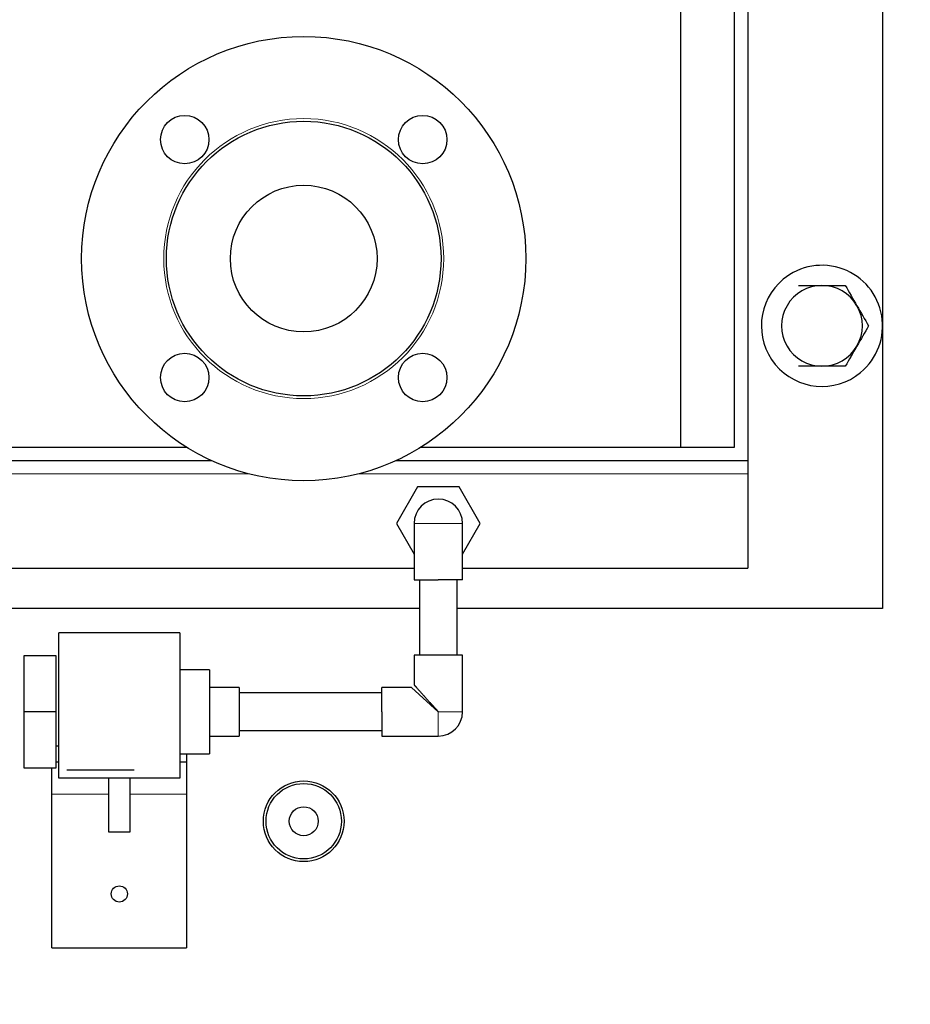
# Model space of a CAD drawing. Header units: inches. Extents: x 0 to 29700, y -16 to 21000.
# Tile 342 of 376: x 20199 to 20530, y 16388 to 16753. Entities that reach past the tile are written whole.
import ezdxf

# ---------------------------------------------------------------- set-up
doc = ezdxf.new("R2010")
doc.units = ezdxf.units.IN
doc.layers.add('254', color=7, linetype='Continuous', true_color=0xffffff)
doc.styles.add('latin_extended', font='simplex.shx')
doc.dimstyles.get("Standard").update_dxf_attribs({"dimtxt": 0.18, "dimasz": 0.18, "dimexe": 0.18, "dimexo": 0.0625, "dimgap": 0.09, "dimtad": 0, "dimtih": 1, "dimtoh": 1, "dimdec": 4, "dimzin": 0, "dimdsep": 46, "dimtxsty": 'Standard', "dimcen": 0.09, "dimadec": 0, "dimazin": 0, "dimtfac": 1, "dimtdec": 4, "dimtofl": 0, "dimtmove": 0, "dimatfit": 3, "dimfxl": 1, "dimtolj": 1, "dimtzin": 0, "dimarcsym": 0})

# ---------------------------------------------------------------- blocks, each defined once
blk = doc.blocks.new('_U5')
at = {"layer": '254', "color": 3, "linetype": 'Continuous', "lineweight": 13, "transparency": 16777216}
for p, q in [((27220.43, 17368.72), (27220.43, 13173.69)), ((18363.86, 15513.19), (18363.86, 13173.69)), ((18538.86, 13223.69), (27045.43, 13223.69))]:
    blk.add_line(p, q, dxfattribs=at)
at = {"layer": '254', "color": 3, "transparency": 16777216}
for points in [[(18538.86, 13252.86), (18538.86, 13194.52), (18363.86, 13223.69)], [(27045.43, 13194.52), (27045.43, 13252.86), (27220.43, 13223.69)]]:
    blk.add_solid(points, dxfattribs=at)
at = {"layer": 'Defpoints', "color": 0, "transparency": 16777216}
for p in [(27220.43, 17418.72), (18363.86, 15563.19), (27220.43, 13223.69)]:
    blk.add_point(p, dxfattribs=at)
at = {"layer": '254', "color": 2, "lineweight": 13, "transparency": 16777216, "insert": (22483.81, 13486.19), "char_height": 175, "attachment_point": 1, "style": 'latin_extended'}
blk.add_mtext('\\A1;8857', dxfattribs=at)

msp = doc.modelspace()

# ---------------------------------------------------------------- linework, layer by layer
at = {"layer": '254', "color": 2, "linetype": 'Continuous', "lineweight": 25}
for p, q in [((20519.36, 17344.694), (20519.36, 16534.694)), ((20469.36, 17289.694), (20469.36, 16589.694)), ((20444.36, 17284.694), (20444.36, 16594.694)), ((20464.36, 16594.694), (20464.36, 17284.694)), ((20172.86, 16594.694), (20260.7, 16594.694)), ((20348.02, 16594.694), (20464.36, 16594.694)), ((20172.861, 16589.694), (20269.994, 16589.694)), ((20338.727, 16589.694), (20469.36, 16589.694)), ((20469.36, 16589.694), (20469.36, 16584.694)), ((20469.36, 16584.694), (20469.36, 16549.694)), ((20346.566, 16579.844), (20338.772, 16566.344)), ((20362.155, 16579.844), (20346.566, 16579.844)), ((20369.949, 16566.344), (20362.155, 16579.844)), ((20338.772, 16566.344), (20345.36, 16554.933)), ((20345.36, 16566.344), (20345.36, 16545.344)), ((20363.36, 16545.344), (20363.36, 16566.394)), ((20363.36, 16554.933), (20369.949, 16566.344)), ((20179.363, 16549.694), (20345.358, 16549.694)), ((20363.358, 16549.694), (20469.36, 16549.694)), ((20345.36, 16545.344), (20354.36, 16545.344)), ((20347.36, 16545.344), (20347.36, 16517.345)), ((20363.36, 16545.344), (20354.36, 16545.344)), ((20361.36, 16517.345), (20361.36, 16545.344)), ((20347.354, 16534.694), (20179.365, 16534.694)), ((20519.36, 16534.694), (20361.356, 16534.694)), ((20258.36, 16525.694), (20213.36, 16525.694)), ((20213.36, 16471.694), (20213.36, 16525.694)), ((20258.36, 16525.694), (20258.36, 16471.694)), ((20200.36, 16517.129), (20200.36, 16496.344)), ((20212.36, 16517.129), (20200.36, 16517.129)), ((20212.36, 16496.344), (20212.36, 16517.129)), ((20345.36, 16517.344), (20345.36, 16506.341)), ((20363.36, 16517.344), (20345.36, 16517.344)), ((20363.36, 16496.344), (20363.36, 16517.344)), ((20269.36, 16511.933), (20258.361, 16511.933)), ((20269.36, 16511.933), (20269.36, 16480.756)), ((20280.36, 16505.344), (20269.36, 16505.344)), ((20280.36, 16505.344), (20280.36, 16500.844)), ((20344.36, 16505.344), (20333.36, 16505.344)), ((20333.36, 16496.344), (20333.36, 16505.344)), ((20354.36, 16496.344), (20344.36, 16505.344)), ((20333.36, 16503.344), (20280.361, 16503.344)), ((20280.36, 16500.844), (20280.36, 16487.344)), ((20212.36, 16496.344), (20200.36, 16496.344)), ((20200.36, 16496.344), (20200.36, 16475.56)), ((20212.36, 16475.56), (20212.36, 16496.344)), ((20333.36, 16496.344), (20333.36, 16487.344)), ((20269.36, 16487.344), (20280.36, 16487.344)), ((20280.361, 16489.344), (20333.36, 16489.344)), ((20333.36, 16487.344), (20354.36, 16487.344)), ((20212.36, 16483.694), (20213.36, 16483.694)), ((20258.361, 16480.756), (20269.36, 16480.756)), ((20260.86, 16480.756), (20260.86, 16477.694)), ((20213.36, 16477.694), (20212.36, 16477.694)), ((20260.86, 16477.694), (20258.36, 16477.694)), ((20260.86, 16477.694), (20260.86, 16465.694)), ((20200.36, 16475.56), (20212.36, 16475.56)), ((20210.86, 16465.694), (20210.86, 16475.56)), ((20241.36, 16474.694), (20216.36, 16474.694)), ((20258.36, 16471.694), (20213.36, 16471.694)), ((20231.86, 16471.694), (20231.86, 16451.736)), ((20239.86, 16451.736), (20239.86, 16471.694)), ((20210.86, 16408.694), (20210.86, 16465.694)), ((20260.86, 16465.694), (20260.86, 16408.694)), ((20231.86, 16451.736), (20239.86, 16451.736)), ((20210.86, 16408.694), (20260.86, 16408.694))]:
    msp.add_line(p, q, dxfattribs=at)
at = {"layer": '254', "color": 110, "linetype": 'Continuous', "lineweight": 13}
for p, q in [((20189.361, 16584.694), (20284.21, 16584.694)), ((20324.511, 16584.694), (20469.36, 16584.694)), ((20363.36, 16566.344), (20345.36, 16566.344)), ((20363.36, 16496.344), (20354.36, 16496.344)), ((20354.36, 16487.344), (20354.36, 16496.344)), ((20210.86, 16465.694), (20231.861, 16465.694)), ((20239.86, 16465.694), (20260.86, 16465.694))]:
    msp.add_line(p, q, dxfattribs=at)
at = {"layer": '254', "color": 2, "linetype": 'Continuous', "lineweight": 25}
for centre, radius in [((20304.36, 16664.694), 82.5), ((20260.166, 16708.888), 9), ((20348.555, 16708.888), 9), ((20304.36, 16664.694), 51), ((20304.36, 16664.694), 27.25), ((20260.166, 16620.499), 9), ((20348.555, 16620.499), 9), ((20304.36, 16455.694), 15), ((20304.36, 16455.694), 14), ((20304.36, 16455.694), 5.391), ((20235.86, 16428.694), 3)]:
    msp.add_circle(centre, radius, dxfattribs=at)
at = {"layer": '254', "color": 110, "linetype": 'Continuous', "lineweight": 13}
msp.add_circle((20304.36, 16664.694), 52, dxfattribs=at)
at = {"layer": '254', "color": 2, "linetype": 'Continuous', "lineweight": 25}
for centre, radius, start, end in [((20496.86, 16639.694), 22.5, 309.64533, 129.64533), ((20496.86, 16639.694), 22.5, 129.64533, 309.64533), ((20496.86, 16639.694), 15, 90, 150), ((20496.86, 16639.694), 15, 30, 90), ((20496.86, 16639.694), 15, 150, 210), ((20496.86, 16639.694), 15, 330, 30), ((20496.86, 16639.694), 15, 210, 270), ((20496.86, 16639.694), 15, 270, 330), ((20354.36, 16566.344), 9, 90, 180), ((20354.36, 16566.344), 9, 0, 90), ((20354.36, 16496.344), 9, 270, 0)]:
    msp.add_arc(centre, radius, start, end, dxfattribs=at)
for points in [[(20488.2, 16654.694), (20491.002, 16654.694), (20493.926, 16654.694), (20496.86, 16654.694)], [(20496.86, 16654.694), (20499.792, 16654.694), (20502.699, 16654.694), (20505.521, 16654.694)], [(20505.521, 16654.694), (20506.937, 16652.24), (20508.375, 16649.749), (20509.851, 16647.194)], [(20509.851, 16647.194), (20511.321, 16644.648), (20512.768, 16642.141), (20514.181, 16639.694)], [(20514.181, 16639.694), (20512.764, 16637.24), (20511.326, 16634.749), (20509.851, 16632.194)], [(20509.851, 16632.194), (20508.381, 16629.648), (20506.934, 16627.141), (20505.521, 16624.694)], [(20496.86, 16624.694), (20493.926, 16624.694), (20491.002, 16624.694), (20488.2, 16624.694)], [(20505.521, 16624.694), (20502.699, 16624.694), (20499.792, 16624.694), (20496.86, 16624.694)]]:
    msp.add_open_spline(points, degree=3, dxfattribs=at)
for points, knots in [([(20345.36, 16506.341), (20345.362, 16506.339), (20345.363, 16506.338), (20345.364, 16506.337), (20345.366, 16506.335), (20345.367, 16506.334), (20345.369, 16506.332), (20345.37, 16506.33), (20345.372, 16506.328), (20345.374, 16506.325), (20345.377, 16506.323), (20345.379, 16506.32), (20345.382, 16506.317), (20345.384, 16506.314), (20345.387, 16506.311), (20345.39, 16506.308), (20345.394, 16506.304), (20345.397, 16506.3), (20345.401, 16506.296), (20345.404, 16506.292), (20345.408, 16506.288), (20345.412, 16506.283), (20345.417, 16506.278), (20345.421, 16506.274), (20345.426, 16506.268), (20345.43, 16506.263), (20345.435, 16506.258), (20345.44, 16506.252), (20345.446, 16506.246), (20345.451, 16506.24), (20345.457, 16506.234), (20345.462, 16506.228), (20345.468, 16506.221), (20345.474, 16506.214), (20345.481, 16506.207), (20345.487, 16506.2), (20345.494, 16506.193), (20345.5, 16506.185), (20345.507, 16506.178), (20345.514, 16506.17), (20345.522, 16506.162), (20345.529, 16506.153), (20345.537, 16506.145), (20345.545, 16506.136), (20345.553, 16506.128), (20345.561, 16506.119), (20345.569, 16506.109), (20345.577, 16506.1), (20345.586, 16506.09), (20345.595, 16506.081), (20345.604, 16506.071), (20345.613, 16506.061), (20345.622, 16506.05), (20345.632, 16506.04), (20345.641, 16506.029), (20345.651, 16506.018), (20345.661, 16506.007), (20345.671, 16505.996), (20345.682, 16505.985), (20345.692, 16505.973), (20345.703, 16505.961), (20345.713, 16505.95), (20345.724, 16505.937), (20345.736, 16505.925), (20345.747, 16505.913), (20345.758, 16505.9), (20345.77, 16505.887), (20345.782, 16505.874), (20345.794, 16505.861), (20345.806, 16505.847), (20345.818, 16505.834), (20345.831, 16505.82), (20345.843, 16505.806), (20345.856, 16505.792), (20345.869, 16505.777), (20345.882, 16505.763), (20345.896, 16505.748), (20345.909, 16505.733), (20345.923, 16505.718), (20345.937, 16505.703), (20345.951, 16505.687), (20345.965, 16505.671), (20345.979, 16505.656), (20345.994, 16505.64), (20346.008, 16505.623), (20346.023, 16505.607), (20346.038, 16505.59), (20346.053, 16505.574), (20346.069, 16505.557), (20346.084, 16505.539), (20346.1, 16505.522), (20346.116, 16505.505), (20346.132, 16505.487), (20346.148, 16505.469), (20346.164, 16505.451), (20346.181, 16505.433), (20346.197, 16505.414), (20346.214, 16505.396), (20346.231, 16505.377), (20346.248, 16505.358), (20346.265, 16505.339), (20346.283, 16505.319), (20346.301, 16505.3), (20346.402, 16505.187), (20346.602, 16504.964), (20346.927, 16504.604), (20347.291, 16504.2), (20347.695, 16503.751), (20348.138, 16503.259), (20348.561, 16502.789), (20348.955, 16502.35), (20349.313, 16501.952), (20349.695, 16501.526), (20350.102, 16501.073), (20350.534, 16500.594), (20350.991, 16500.087), (20351.319, 16499.723), (20351.507, 16499.514), (20351.549, 16499.468), (20351.592, 16499.42), (20351.635, 16499.372), (20351.68, 16499.322), (20351.726, 16499.271), (20351.772, 16499.219), (20351.82, 16499.166), (20351.868, 16499.112), (20351.918, 16499.057), (20351.968, 16499.001), (20352.02, 16498.944), (20352.072, 16498.885), (20352.125, 16498.826), (20352.18, 16498.765), (20352.235, 16498.703), (20352.292, 16498.641), (20352.349, 16498.577), (20352.407, 16498.512), (20352.467, 16498.446), (20352.527, 16498.378), (20352.588, 16498.31), (20352.651, 16498.241), (20352.714, 16498.17), (20352.779, 16498.099), (20352.844, 16498.026), (20352.91, 16497.952), (20352.978, 16497.878), (20353.046, 16497.802), (20353.116, 16497.725), (20353.186, 16497.647), (20353.257, 16497.567), (20353.33, 16497.487), (20353.403, 16497.406), (20353.478, 16497.323), (20353.553, 16497.24), (20353.63, 16497.155), (20353.707, 16497.069), (20353.785, 16496.982), (20353.865, 16496.895), (20353.945, 16496.805), (20354.026, 16496.715), (20354.108, 16496.624), (20354.192, 16496.532), (20354.276, 16496.438), (20354.332, 16496.376), (20354.36, 16496.344)], [0, 0, 0, 0, 0.0129753, 0.0151443, 0.0173143, 0.0194853, 0.0216575, 0.0238308, 0.0260053, 0.0281811, 0.0303583, 0.0325367, 0.0347166, 0.0368979, 0.0390808, 0.0412652, 0.0434512, 0.0456389, 0.0478282, 0.0500194, 0.0522123, 0.054407, 0.0566037, 0.0588023, 0.0610029, 0.0632055, 0.0654102, 0.0676171, 0.0698261, 0.0720373, 0.0742509, 0.0764667, 0.0786849, 0.0809056, 0.0831286, 0.0853542, 0.0875824, 0.0898131, 0.0920465, 0.0942826, 0.0965214, 0.098763, 0.1010074, 0.1032547, 0.1055049, 0.1077581, 0.1100142, 0.1122735, 0.1145358, 0.1168012, 0.1190698, 0.1213417, 0.1236168, 0.1258952, 0.1281769, 0.1304621, 0.1327507, 0.1350428, 0.1373384, 0.1396375, 0.1419403, 0.1442467, 0.1465568, 0.1488707, 0.1511883, 0.1535097, 0.1558349, 0.1581641, 0.1604972, 0.1628342, 0.1651753, 0.1675204, 0.1698696, 0.172223, 0.1745805, 0.1769422, 0.1793082, 0.1816784, 0.184053, 0.1864319, 0.1888152, 0.191203, 0.1935952, 0.195992, 0.1983932, 0.2007991, 0.2032096, 0.2056247, 0.2080446, 0.2104691, 0.2128985, 0.2153326, 0.2177715, 0.2202154, 0.2226641, 0.2251178, 0.2275764, 0.23004, 0.2325087, 0.2349825, 0.2374614, 0.2399454, 0.2424345, 0.2449289, 0.2826837, 0.3221571, 0.3634341, 0.4065888, 0.4516862, 0.4987832, 0.5304894, 0.5638164, 0.5987742, 0.6353711, 0.6736147, 0.7135113, 0.7550667, 0.7585754, 0.7621648, 0.7658349, 0.7695856, 0.773417, 0.7773291, 0.7813219, 0.7853954, 0.7895496, 0.7937844, 0.7981, 0.8024963, 0.8069732, 0.8115309, 0.8161693, 0.8208884, 0.8256882, 0.8305688, 0.83553, 0.840572, 0.8456947, 0.8508981, 0.8561822, 0.8615471, 0.8669927, 0.872519, 0.878126, 0.8838138, 0.8895823, 0.8954315, 0.9013615, 0.9073722, 0.9134637, 0.9196359, 0.9258888, 0.9322225, 0.9386369, 0.945132, 0.9517079, 0.9583646, 0.9651019, 0.9719201, 0.9788189, 0.9857985, 0.9928589, 1, 1, 1, 1]), ([(20354.36, 16496.344), (20354.345, 16496.362), (20354.313, 16496.396), (20354.267, 16496.448), (20354.22, 16496.5), (20354.174, 16496.551), (20354.128, 16496.602), (20354.082, 16496.653), (20354.037, 16496.703), (20353.992, 16496.754), (20353.947, 16496.803), (20353.902, 16496.853), (20353.858, 16496.902), (20353.814, 16496.951), (20353.77, 16496.999), (20353.727, 16497.047), (20353.683, 16497.095), (20353.641, 16497.143), (20353.598, 16497.19), (20353.556, 16497.237), (20353.514, 16497.283), (20353.472, 16497.33), (20353.43, 16497.376), (20353.389, 16497.421), (20353.348, 16497.466), (20353.308, 16497.511), (20353.267, 16497.556), (20353.227, 16497.601), (20353.188, 16497.645), (20353.148, 16497.688), (20353.109, 16497.732), (20353.07, 16497.775), (20353.032, 16497.818), (20352.993, 16497.86), (20352.955, 16497.902), (20352.918, 16497.944), (20352.88, 16497.985), (20352.843, 16498.027), (20352.806, 16498.068), (20352.77, 16498.108), (20352.734, 16498.148), (20352.698, 16498.188), (20352.662, 16498.228), (20352.627, 16498.267), (20352.592, 16498.306), (20352.557, 16498.345), (20352.522, 16498.383), (20352.488, 16498.421), (20352.454, 16498.459), (20352.421, 16498.496), (20352.387, 16498.533), (20352.354, 16498.57), (20352.321, 16498.606), (20352.289, 16498.643), (20352.257, 16498.678), (20352.225, 16498.714), (20352.193, 16498.749), (20352.162, 16498.784), (20352.131, 16498.818), (20352.1, 16498.853), (20352.07, 16498.886), (20352.04, 16498.92), (20352.01, 16498.953), (20351.98, 16498.986), (20351.951, 16499.019), (20351.922, 16499.051), (20351.894, 16499.083), (20351.865, 16499.115), (20351.837, 16499.146), (20351.809, 16499.177), (20351.782, 16499.208), (20351.754, 16499.238), (20351.727, 16499.269), (20351.701, 16499.298), (20351.674, 16499.328), (20351.648, 16499.357), (20351.622, 16499.386), (20351.597, 16499.414), (20351.571, 16499.442), (20351.546, 16499.47), (20351.522, 16499.498), (20351.497, 16499.525), (20351.473, 16499.552), (20351.449, 16499.579), (20351.425, 16499.605), (20351.402, 16499.631), (20351.365, 16499.672), (20351.335, 16499.705), (20351.313, 16499.73)], [0, 0, 0, 0, 0.0153039, 0.0305173, 0.0456402, 0.0606727, 0.0756147, 0.0904663, 0.1052275, 0.1198981, 0.1344784, 0.1489681, 0.1633675, 0.1776763, 0.1918947, 0.2060227, 0.2200602, 0.2340073, 0.2478639, 0.2616301, 0.2753058, 0.2888911, 0.302386, 0.3157904, 0.3291043, 0.3423278, 0.3554609, 0.3685035, 0.3814557, 0.3943174, 0.4070887, 0.4197696, 0.43236, 0.44486, 0.4572695, 0.4695886, 0.4818173, 0.4939555, 0.5060033, 0.5179607, 0.5298276, 0.5416042, 0.5532902, 0.5648859, 0.5763911, 0.5878059, 0.5991303, 0.6103642, 0.6215077, 0.6325608, 0.6435235, 0.6543958, 0.6651776, 0.675869, 0.68647, 0.6969806, 0.7074008, 0.7177306, 0.7279699, 0.7381189, 0.7481774, 0.7581455, 0.7680233, 0.7778106, 0.7875075, 0.797114, 0.8066301, 0.8160559, 0.8253912, 0.8346362, 0.8437907, 0.8528549, 0.8618286, 0.870712, 0.8795051, 0.8882077, 0.8968199, 0.9053418, 0.9137733, 0.9221145, 0.9303653, 0.9385257, 0.9465957, 0.9545754, 0.9624648, 0.9702637, 0.9779724, 1, 1, 1, 1])]:
    msp.add_open_spline(points, degree=3, knots=knots, dxfattribs=at)

# ---------------------------------------------------------------- dimensions: what is measured, and where the dimension line sits
at = {"layer": '254', "color": 2, "linetype": 'Continuous', "lineweight": 13}
dim = msp.add_linear_dim(base=(27220.427, 13223.692), p1=(18363.86, 15563.186), p2=(27220.427, 17418.716), dimstyle='Standard', override={"dimscale": 50, "dimtxt": 3.5, "dimasz": 3.5, "dimexe": 1, "dimexo": 1, "dimgap": 1.75, "dimtad": 1, "dimtih": 1, "dimtoh": 0, "dimdec": 0, "dimlfac": 1, "dimzin": 8, "dimdsep": 46, "dimlunit": 2, "dimtxsty": 'latin_extended', "dimsah": 1, "dimse1": 0, "dimse2": 0, "dimsd1": 0, "dimsd2": 0, "dimclrd": 3, "dimclre": 3, "dimclrt": 2, "dimtol": 0, "dimtm": -0.1, "dimtfac": 0.714286, "dimtdec": 3, "dimtofl": 1, "dimtmove": 0, "dimtzin": 8, "dimlwd": 13, "dimlwe": 13}, dxfattribs=at)
dim.commit()
dim.dimension.update_dxf_attribs({"geometry": '_U5', "text_midpoint": (22792.144, 13223.692), "dimtype": 160})

doc.saveas('drawing.dxf')
